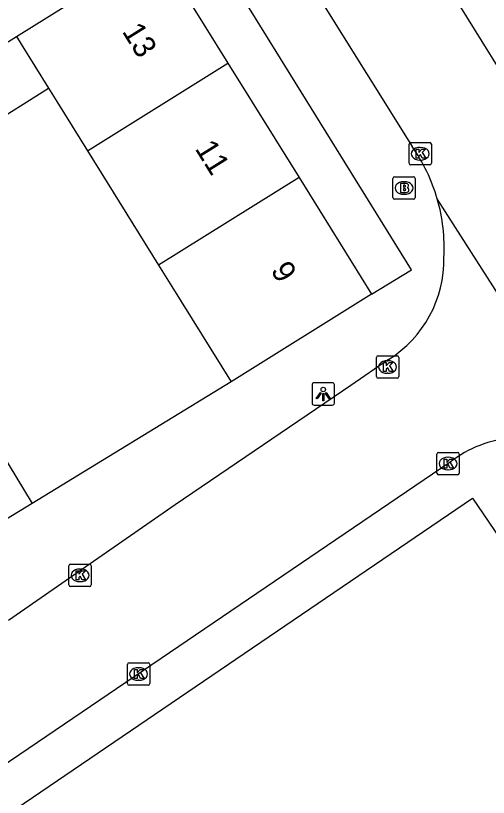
# Model space of a CAD drawing. Extents: x 160037 to 160839, y 385326 to 386441.
# Drawn here: x 160308.71 to 160329.8, y 386041.67 to 386076.5 of the extents above; entities that cross this region are included whole.
import ezdxf

# ---------------------------------------------------------------- set-up
doc = ezdxf.new("R2010")
doc.units = 0
for name, color, linetype in [('IMGEO_Brandkraan', 7, 'Continuous'), ('IMGEO_Kolk', 7, 'Continuous'), ('IMGEO_Lichtpunt', 7, 'Continuous'), ('IMGEO_Muur', 7, 'Continuous'), ('IMGEO_Pand', 7, 'Continuous'), ('IMGEO_Pand_nummerreeks', 7, 'Continuous'), ('IMGEO_Rijbaan_lokaal_open', 7, 'Continuous'), ('IMGEO_Voetpad_open', 7, 'Continuous')]:
    doc.layers.add(name, color=color, linetype=linetype)

msp = doc.modelspace()

# ---------------------------------------------------------------- linework, layer by layer
at = {"layer": 'IMGEO_Brandkraan'}
for p, q in [((160325.542, 386068.396), (160325.542, 386069.248)), ((160325.617, 386069.322), (160326.469, 386069.322)), ((160326.03, 386069.102), (160326.055, 386069.102)), ((160326.543, 386069.248), (160326.543, 386068.396)), ((160326.053, 386068.542), (160326.028, 386068.542)), ((160326.469, 386068.322), (160325.617, 386068.322))]:
    msp.add_line(p, q, dxfattribs=at)
for points in [[(160325.542, 386068.396), (160325.542, 386069.248)], [(160325.617, 386069.322), (160326.469, 386069.322)], [(160326.543, 386069.248), (160326.543, 386068.396)], [(160325.89, 386069.022), (160325.89, 386068.622), (160326.103, 386068.622)], [(160326.121, 386069.022), (160325.89, 386069.022)], [(160326.069, 386068.941), (160326.015, 386068.941), (160326.015, 386068.865)], [(160326.015, 386068.865), (160326.068, 386068.865)], [(160326.077, 386068.789), (160326.015, 386068.789), (160326.015, 386068.708)], [(160326.015, 386068.708), (160326.077, 386068.708)], [(160326.469, 386068.322), (160325.617, 386068.322)]]:
    msp.add_lwpolyline(points, dxfattribs=at)
for centre, radius, start, end in [((160325.619, 386069.246), 0.0765, 91.552, 178.448), ((160325.619, 386069.246), 0.0765, 91.552, 178.448), ((160326.467, 386069.246), 0.0765, 1.552, 88.448), ((160326.467, 386069.246), 0.0765, 1.552, 88.448), ((160326.07, 386068.903), 0.0379, 267.8285, 90.9355), ((160326.078, 386068.748), 0.0404, 269.8759, 90.5077), ((160326.125, 386068.877), 0.145, 59.4692, 91.5367), ((160326.15, 386068.924), 0.0922, 285.5137, 58.1501), ((160326.155, 386068.732), 0.105, 301.3115, 78.989), ((160325.619, 386068.398), 0.0765, 181.552, 268.448), ((160325.619, 386068.398), 0.0765, 181.552, 268.448), ((160326.109, 386068.873), 0.251, 268.6676, 293.5347), ((160326.467, 386068.398), 0.0765, 271.552, 358.448), ((160326.467, 386068.398), 0.0765, 271.552, 358.448)]:
    msp.add_arc(centre, radius, start, end, dxfattribs=at)
for centre, major_axis, ratio, start_param, end_param in [((160326.029, 386068.822), (-0.387, 0.002), 0.722429, 4.712389, 7.853982), ((160326.054, 386068.822), (-0.39, 0.002), 0.717154, 1.570796, 4.712389)]:
    msp.add_ellipse(centre, major_axis=major_axis, ratio=ratio, start_param=start_param, end_param=end_param, dxfattribs=at)
at = {"layer": 'IMGEO_Kolk'}
for p, q in [((160326.338, 386070.848), (160327.19, 386070.848)), ((160326.263, 386069.922), (160326.263, 386070.774)), ((160326.751, 386070.628), (160326.776, 386070.628)), ((160327.264, 386070.774), (160327.264, 386069.922)), ((160327.19, 386069.848), (160326.338, 386069.848)), ((160326.774, 386070.068), (160326.749, 386070.068)), ((160324.805, 386060.42), (160324.805, 386061.272)), ((160324.88, 386061.346), (160325.732, 386061.346)), ((160325.293, 386061.126), (160325.318, 386061.126)), ((160325.806, 386061.272), (160325.806, 386060.42)), ((160325.732, 386060.346), (160324.88, 386060.346)), ((160325.316, 386060.566), (160325.291, 386060.566)), ((160327.503, 386056.114), (160327.503, 386056.966)), ((160327.578, 386057.04), (160328.43, 386057.04)), ((160328.504, 386056.966), (160328.504, 386056.114)), ((160327.991, 386056.82), (160328.016, 386056.82)), ((160328.014, 386056.26), (160327.989, 386056.26)), ((160328.43, 386056.04), (160327.578, 386056.04)), ((160311.088, 386051.134), (160311.088, 386051.986)), ((160311.163, 386052.06), (160312.015, 386052.06)), ((160312.089, 386051.986), (160312.089, 386051.134)), ((160311.576, 386051.84), (160311.601, 386051.84)), ((160311.599, 386051.28), (160311.574, 386051.28)), ((160312.015, 386051.06), (160311.163, 386051.06)), ((160313.698, 386046.737), (160313.698, 386047.589)), ((160313.773, 386047.663), (160314.625, 386047.663)), ((160314.699, 386047.589), (160314.699, 386046.737)), ((160314.186, 386047.443), (160314.211, 386047.443)), ((160314.209, 386046.883), (160314.184, 386046.883)), ((160314.625, 386046.663), (160313.773, 386046.663))]:
    msp.add_line(p, q, dxfattribs=at)
for points in [[(160326.338, 386070.848), (160327.19, 386070.848)], [(160326.263, 386069.922), (160326.263, 386070.774)], [(160326.584, 386070.548), (160326.707, 386070.548), (160326.707, 386070.397), (160326.837, 386070.548), (160327.001, 386070.548), (160326.855, 386070.397), (160327.008, 386070.148), (160326.856, 386070.148), (160326.771, 386070.312), (160326.707, 386070.245), (160326.707, 386070.148), (160326.584, 386070.148), (160326.584, 386070.548)], [(160327.264, 386070.774), (160327.264, 386069.922)], [(160327.19, 386069.848), (160326.338, 386069.848)], [(160324.805, 386060.42), (160324.805, 386061.272)], [(160324.88, 386061.346), (160325.732, 386061.346)], [(160325.126, 386061.046), (160325.249, 386061.046), (160325.249, 386060.895), (160325.379, 386061.046), (160325.543, 386061.046), (160325.397, 386060.895), (160325.55, 386060.646), (160325.398, 386060.646), (160325.313, 386060.81), (160325.249, 386060.743), (160325.249, 386060.646), (160325.126, 386060.646), (160325.126, 386061.046)], [(160325.806, 386061.272), (160325.806, 386060.42)], [(160325.732, 386060.346), (160324.88, 386060.346)], [(160327.503, 386056.114), (160327.503, 386056.966)], [(160327.578, 386057.04), (160328.43, 386057.04)], [(160328.504, 386056.966), (160328.504, 386056.114)], [(160327.824, 386056.74), (160327.947, 386056.74), (160327.947, 386056.589), (160328.077, 386056.74), (160328.241, 386056.74), (160328.095, 386056.589), (160328.248, 386056.34), (160328.096, 386056.34), (160328.011, 386056.504), (160327.947, 386056.437), (160327.947, 386056.34), (160327.824, 386056.34), (160327.824, 386056.74)], [(160328.43, 386056.04), (160327.578, 386056.04)], [(160311.088, 386051.134), (160311.088, 386051.986)], [(160311.163, 386052.06), (160312.015, 386052.06)], [(160312.089, 386051.986), (160312.089, 386051.134)], [(160311.409, 386051.76), (160311.532, 386051.76), (160311.532, 386051.609), (160311.662, 386051.76), (160311.826, 386051.76), (160311.68, 386051.609), (160311.833, 386051.36), (160311.681, 386051.36), (160311.596, 386051.524), (160311.532, 386051.457), (160311.532, 386051.36), (160311.409, 386051.36), (160311.409, 386051.76)], [(160312.015, 386051.06), (160311.163, 386051.06)], [(160313.698, 386046.737), (160313.698, 386047.589)], [(160313.773, 386047.663), (160314.625, 386047.663)], [(160314.699, 386047.589), (160314.699, 386046.737)], [(160314.019, 386047.363), (160314.142, 386047.363), (160314.142, 386047.212), (160314.272, 386047.363), (160314.436, 386047.363), (160314.29, 386047.212), (160314.443, 386046.963), (160314.291, 386046.963), (160314.206, 386047.127), (160314.142, 386047.06), (160314.142, 386046.963), (160314.019, 386046.963), (160314.019, 386047.363)], [(160314.625, 386046.663), (160313.773, 386046.663)]]:
    msp.add_lwpolyline(points, dxfattribs=at)
for centre, start, end in [((160326.34, 386070.772), 91.552, 178.448), ((160326.34, 386070.772), 91.552, 178.448), ((160327.188, 386070.772), 1.552, 88.448), ((160327.188, 386070.772), 1.552, 88.448), ((160326.34, 386069.924), 181.552, 268.448), ((160326.34, 386069.924), 181.552, 268.448), ((160327.188, 386069.924), 271.552, 358.448), ((160327.188, 386069.924), 271.552, 358.448), ((160324.882, 386061.27), 91.552, 178.448), ((160324.882, 386061.27), 91.552, 178.448), ((160325.73, 386061.27), 1.552, 88.448), ((160325.73, 386061.27), 1.552, 88.448), ((160324.882, 386060.422), 181.552, 268.448), ((160324.882, 386060.422), 181.552, 268.448), ((160325.73, 386060.422), 271.552, 358.448), ((160325.73, 386060.422), 271.552, 358.448), ((160327.58, 386056.964), 91.552, 178.448), ((160327.58, 386056.964), 91.552, 178.448), ((160328.428, 386056.964), 1.552, 88.448), ((160328.428, 386056.964), 1.552, 88.448), ((160327.58, 386056.116), 181.552, 268.448), ((160327.58, 386056.116), 181.552, 268.448), ((160328.428, 386056.116), 271.552, 358.448), ((160328.428, 386056.116), 271.552, 358.448), ((160311.165, 386051.984), 91.552, 178.448), ((160311.165, 386051.984), 91.552, 178.448), ((160312.013, 386051.984), 1.552, 88.448), ((160312.013, 386051.984), 1.552, 88.448), ((160311.165, 386051.136), 181.552, 268.448), ((160311.165, 386051.136), 181.552, 268.448), ((160312.013, 386051.136), 271.552, 358.448), ((160312.013, 386051.136), 271.552, 358.448), ((160313.775, 386047.587), 91.552, 178.448), ((160313.775, 386047.587), 91.552, 178.448), ((160314.623, 386047.587), 1.552, 88.448), ((160314.623, 386047.587), 1.552, 88.448), ((160313.775, 386046.739), 181.552, 268.448), ((160313.775, 386046.739), 181.552, 268.448), ((160314.623, 386046.739), 271.552, 358.448), ((160314.623, 386046.739), 271.552, 358.448)]:
    msp.add_arc(centre, 0.0765, start, end, dxfattribs=at)
for centre, major_axis, ratio, start_param, end_param in [((160326.75, 386070.348), (-0.387, 0.002), 0.722429, 4.712389, 7.853982), ((160326.775, 386070.348), (-0.39, 0.002), 0.717154, 1.570796, 4.712389), ((160325.292, 386060.846), (-0.387, 0.002), 0.722429, 4.712389, 7.853982), ((160325.317, 386060.846), (-0.39, 0.002), 0.717154, 1.570796, 4.712389), ((160327.99, 386056.54), (-0.387, 0.002), 0.722429, 4.712389, 7.853982), ((160328.015, 386056.54), (-0.39, 0.002), 0.717154, 1.570796, 4.712389), ((160311.575, 386051.56), (-0.387, 0.002), 0.722429, 4.712389, 7.853982), ((160311.6, 386051.56), (-0.39, 0.002), 0.717154, 1.570796, 4.712389), ((160314.185, 386047.163), (-0.387, 0.002), 0.722429, 4.712389, 7.853982), ((160314.21, 386047.163), (-0.39, 0.002), 0.717154, 1.570796, 4.712389)]:
    msp.add_ellipse(centre, major_axis=major_axis, ratio=ratio, start_param=start_param, end_param=end_param, dxfattribs=at)
at = {"layer": 'IMGEO_Lichtpunt'}
for p, q in [((160321.937, 386060.045), (160321.937, 386059.238)), ((160321.937, 386060.045), (160321.937, 386059.238)), ((160322.839, 386060.14), (160322.031, 386060.14)), ((160322.839, 386060.14), (160322.031, 386060.14)), ((160322.933, 386059.238), (160322.933, 386060.045)), ((160322.933, 386059.238), (160322.933, 386060.045)), ((160322.031, 386059.144), (160322.839, 386059.144)), ((160322.031, 386059.144), (160322.839, 386059.144))]:
    msp.add_line(p, q, dxfattribs=at)
for points in [[(160322.311, 386059.709), (160322.35, 386059.681), (160322.162, 386059.419), (160322.124, 386059.446), (160322.311, 386059.709)], [(160322.413, 386059.661), (160322.46, 386059.661), (160322.46, 386059.339), (160322.413, 386059.339), (160322.413, 386059.661)], [(160322.523, 386059.681), (160322.561, 386059.708), (160322.748, 386059.446), (160322.709, 386059.418), (160322.523, 386059.681)]]:
    msp.add_lwpolyline(points, dxfattribs=at)
msp.add_circle((160322.436, 386059.843), 0.0994, dxfattribs=at)
for centre, start, end in [((160322.031, 386060.045), 90, 180), ((160322.031, 386060.045), 90, 180), ((160322.839, 386060.045), 0, 90), ((160322.839, 386060.045), 0, 90), ((160322.031, 386059.238), 180, 270), ((160322.031, 386059.238), 180, 270), ((160322.839, 386059.238), 270, 0), ((160322.839, 386059.238), 270, 360)]:
    msp.add_arc(centre, 0.0946, start, end, dxfattribs=at)
at = {"layer": 'IMGEO_Muur'}
msp.add_lwpolyline([(160318.325, 386060.184), (160309.448, 386054.767)], dxfattribs=at)
at = {"layer": 'IMGEO_Pand'}
for points in [[(160308.749, 386075.574), (160315.017, 386079.474)], [(160315.017, 386079.474), (160318.187, 386074.379)], [(160305.945, 386073.829), (160308.749, 386075.574)], [(160308.749, 386075.574), (160308.96, 386075.235), (160310.187, 386073.264)], [(160311.919, 386070.479), (160318.187, 386074.379)], [(160318.187, 386074.379), (160321.357, 386069.285)], [(160305.945, 386073.829), (160307.383, 386071.519), (160310.187, 386073.264)], [(160310.187, 386073.264), (160310.551, 386072.678), (160311.919, 386070.479)], [(160311.919, 386070.479), (160315.089, 386065.385)], [(160321.357, 386069.285), (160315.089, 386065.385)], [(160321.357, 386069.285), (160324.593, 386064.084)], [(160315.089, 386065.385), (160315.683, 386064.43), (160318.325, 386060.184)], [(160324.593, 386064.084), (160318.325, 386060.184)], [(160304.914, 386057.618), (160306.949, 386058.861), (160309.448, 386054.767)], [(160265.499, 386011.79), (160329.094, 386054.994), (160330.293, 386053.228)], [(160309.448, 386054.767), (160307.413, 386053.524)]]:
    msp.add_lwpolyline(points, dxfattribs=at)
at = {"layer": 'IMGEO_Rijbaan_lokaal_open'}
for points in [[(160326.703, 386079.873), (160330.953, 386073.039)], [(160322.334, 386077.175), (160326.397, 386070.67)], [(160335.889, 386055.264), (160327.523, 386068.337)], [(160325.342, 386061.172), (160323.666, 386060.015), (160315.833, 386054.695), (160308.389, 386049.542)], [(160328.103, 386056.609), (160310.109, 386044.387), (160289.489, 386030.427), (160265.152, 386013.927)]]:
    msp.add_lwpolyline(points, dxfattribs=at)
for centre, radius, start, end in [((160320.072, 386066.179), 7.757, 16.1516, 35.376), ((160320.062, 386066.181), 7.767, 356.6617, 16.1152), ((160322.582, 386065.62), 5.235, 301.8266, 1.1977), ((160331.357, 386052.378), 5.338, 95.0555, 127.5647)]:
    msp.add_arc(centre, radius, start, end, dxfattribs=at)
at = {"layer": 'IMGEO_Voetpad_open'}
for points in [[(160324.593, 386064.084), (160326.368, 386065.167), (160307.246, 386095.986)], [(160318.325, 386060.184), (160309.448, 386054.767)]]:
    msp.add_lwpolyline(points, dxfattribs=at)

# ---------------------------------------------------------------- texts
at = {"layer": 'IMGEO_Pand_nummerreeks'}
for s, rotation, p in [('13', 301.8906, (160313.438, 386075.8)), ('11', 301.8913, (160316.691, 386070.574)), ('9', 301.8913, (160320.067, 386065.15))]:
    msp.add_text(s, height=1, rotation=rotation, dxfattribs=at).set_placement(p)

doc.saveas('drawing.dxf')
